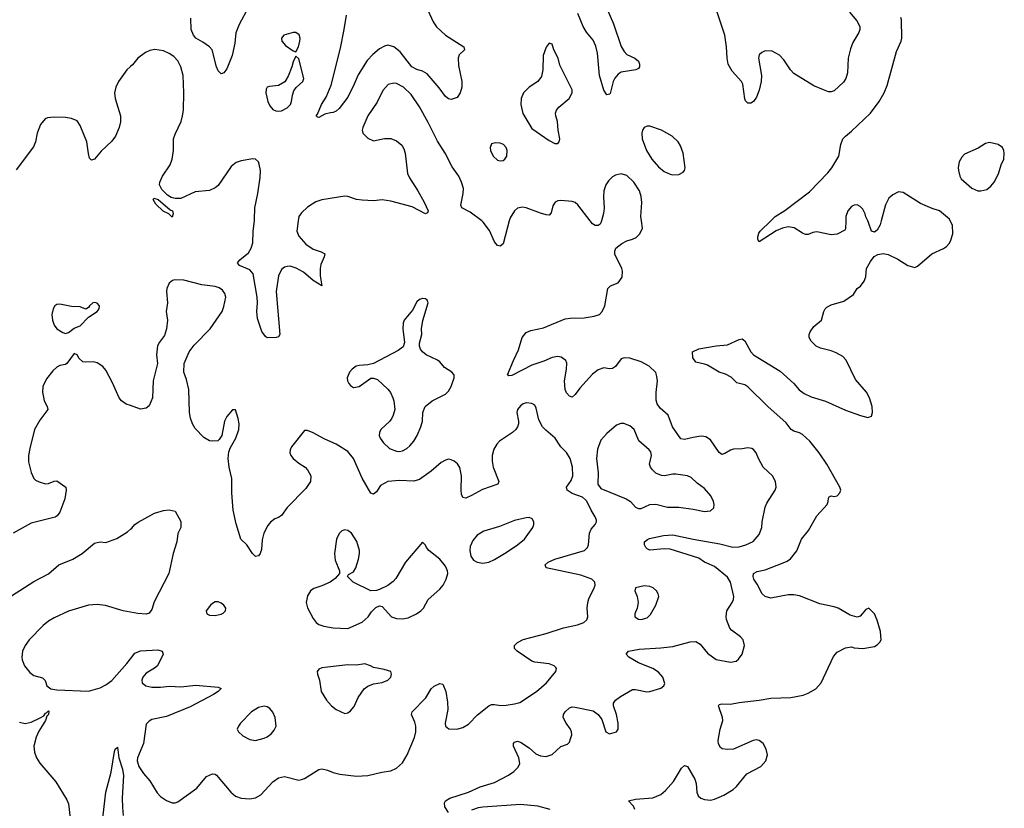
# Model space of a CAD drawing. Header units: inches. Extents: x 1473912 to 1647258, y 640388 to 773423.
# Tile 386 of 420: x 1629231 to 1636072, y 645919 to 651398. Entities that reach past the tile are written whole.
import ezdxf

# ---------------------------------------------------------------- set-up
doc = ezdxf.new("R2010")
doc.units = ezdxf.units.IN
doc.header["$MEASUREMENT"] = 0
for name, color, linetype in [('B6624', 7, 'Continuous'), ('B6625', 7, 'Continuous'), ('B6634', 7, 'Continuous'), ('B6635', 7, 'Continuous')]:
    doc.layers.add(name, color=color, linetype=linetype)

msp = doc.modelspace()

# ---------------------------------------------------------------- linework, layer by layer
at = {"layer": 'B6624', "color": 5, "elevation": 660}
msp.add_lwpolyline([(1629750, 649434.5), (1629738, 649430), (1629716, 649410), (1629710, 649398), (1629690, 649388), (1629650, 649404), (1629590, 649405.2), (1629510, 649422), (1629490, 649419.5), (1629474.8, 649410), (1629464.4, 649390), (1629454.4, 649350), (1629458.4, 649310), (1629470, 649276), (1629490, 649250.8), (1629530, 649226), (1629550, 649218), (1629570, 649224.7), (1629610, 649256), (1629650, 649271.3), (1629708.7, 649331.3), (1629770, 649371), (1629782.7, 649390), (1629785.2, 649410), (1629770, 649429)], close=True, dxfattribs=at)
at = {"layer": 'B6624', "color": 5}
for points, elevation in [([(1630000, 648717.3), (1629970, 648727.8), (1629938.7, 648750), (1629922.5, 648770), (1629875.8, 648875.8), (1629830, 648963.7), (1629809.6, 648989.6), (1629770, 649015.1), (1629741.5, 649021.5), (1629690, 649018), (1629670, 649020.9), (1629644.2, 649044.2), (1629630, 649069), (1629610, 649078), (1629558.8, 649010), (1629550, 649003.7), (1629510, 648995.1), (1629490, 648984.5), (1629460.5, 648959.5), (1629416.3, 648903.7), (1629392.2, 648850), (1629390.4, 648810.4), (1629395.2, 648775.2), (1629402, 648750), (1629422.8, 648710), (1629426, 648690), (1629370, 648615.3), (1629334.8, 648550), (1629300.3, 648419.7), (1629293.1, 648370), (1629293, 648327), (1629311.2, 648251.2), (1629330, 648210.7), (1629339.9, 648199.9), (1629366.6, 648186.6), (1629410, 648173.4), (1629430, 648175.5), (1629470, 648193), (1629490, 648193.4), (1629550.7, 648150.7), (1629554.8, 648130), (1629544.4, 648070), (1629510, 647977.2), (1629490.6, 647950), (1629478.3, 647941.7), (1629310, 647899.7), (1629186, 647830)], 660), ([(1629110, 647353.4), (1629330, 647495.3), (1629430, 647547.2), (1629502, 647610), (1629599.3, 647650), (1629666, 647690), (1629750, 647762), (1629790, 647770.6), (1629830, 647766.8), (1629906.3, 647793.7), (1629978.9, 647841.1), (1630000, 647858)], 660), ([(1630000, 647281.7), (1629950, 647291.5), (1629827.6, 647327.6), (1629770, 647334), (1629710, 647329.8), (1629570, 647288.7), (1629470, 647243.5), (1629430, 647219.8), (1629392.8, 647190), (1629296.9, 647090), (1629267.8, 647050), (1629250.3, 647010), (1629246.5, 646970), (1629247.9, 646950), (1629264, 646910), (1629302.2, 646862.2), (1629330, 646842), (1629390, 646824.9), (1629406.7, 646806.7), (1629420.4, 646770), (1629447.3, 646750), (1629490, 646741.8), (1629710, 646733.2), (1629790, 646756.5), (1629830, 646777.2), (1629870, 646806.5), (1629975, 646925), (1630000, 646958.1)], 660), ([(1629230, 646517.2), (1629270, 646508.3), (1629310, 646517.5), (1629373.4, 646546.6), (1629398, 646562), (1629410, 646581), (1629418, 646582), (1629430, 646596), (1629433.2, 646593.2), (1629430.4, 646570), (1629419.8, 646560.2), (1629410.3, 646530), (1629364.5, 646455.5), (1629346.2, 646413.8), (1629330.1, 646350), (1629333.8, 646310), (1629347.3, 646270), (1629370, 646232), (1629482.1, 646102.1), (1629558.4, 645978.4), (1629569.4, 645949.4), (1629582, 645850)], 640), ([(1629803.4, 645810), (1629828.3, 646030), (1629866.6, 646170), (1629890, 646314), (1629895.3, 646330), (1629910, 646344.7), (1629918.9, 646270), (1629945.6, 646190), (1629953.2, 646146.8), (1629943.7, 645990), (1629944.2, 645924.2), (1629950.2, 645870)], 640)]:
    msp.add_lwpolyline(points, dxfattribs=dict(at, elevation=elevation))
at = {"layer": 'B6625', "color": 5, "elevation": 640}
msp.add_lwpolyline([(1630000, 651072.7), (1629975.6, 651050), (1629916.9, 650970), (1629898.4, 650930), (1629889.2, 650890), (1629893.6, 650850), (1629930.3, 650730), (1629930.4, 650689.6), (1629923, 650650), (1629895.5, 650590), (1629870, 650553.2), (1629796, 650484), (1629750, 650429.3), (1629730, 650421.2), (1629717, 650437), (1629708.1, 650468.1), (1629698, 650550), (1629650, 650663.7), (1629630, 650694.7), (1629591, 650711), (1629550, 650718.9), (1629470, 650721.1), (1629423.4, 650716.6), (1629408.4, 650710), (1629376.5, 650670), (1629352.8, 650610), (1629340.9, 650550), (1629326.2, 650513.8), (1629205.5, 650354.5)], dxfattribs=at)
at = {"layer": 'B6634', "color": 5}
for points, elevation in [([(1631165.9, 650000), (1631155.8, 649930), (1631170, 649894.4), (1631218.2, 649838.2), (1631270, 649803.7), (1631325.8, 649785.8), (1631350.7, 649770.7), (1631347.3, 649750), (1631323.4, 649696.6), (1631318.5, 649670), (1631319.3, 649619.3), (1631330.7, 649550), (1631270, 649586.9), (1631203.3, 649643.3), (1631151.4, 649671.4), (1631110, 649684.8), (1631090, 649684.5), (1631070, 649678.7), (1631050, 649663.1), (1631030, 649619.3), (1631014, 649510), (1631037.3, 649210), (1631030, 649195.3), (1631014, 649190), (1630950, 649189), (1630938, 649198), (1630912.5, 649232.5), (1630882.8, 649322.8), (1630879.1, 649370), (1630883.9, 649430), (1630881.4, 649470), (1630852.5, 649632.5), (1630830, 649661), (1630759.3, 649690), (1630743.7, 649710), (1630759.5, 649730), (1630821.1, 649778.9), (1630840.3, 649810), (1630851.8, 649848.2), (1630852.5, 649930), (1630861.7, 650000)], 640), ([(1632209.5, 645890), (1632186, 645930), (1632182.7, 645957.3), (1632188.7, 645970), (1632219, 645990), (1632350, 646031.9), (1632430, 646067.5), (1632530, 646099.2), (1632627.6, 646150), (1632664.1, 646175.9), (1632694.1, 646205.9), (1632705.1, 646230), (1632699.1, 646270), (1632662, 646350), (1632661.2, 646370), (1632670, 646378.8), (1632690, 646384.9), (1632710, 646379.3), (1632770, 646338.7), (1632817.1, 646297.1), (1632850, 646283.7), (1632890, 646278.7), (1632930, 646294), (1632990, 646348), (1633036.2, 646363.8), (1633050, 646378), (1633059.1, 646400.9), (1633067, 646430), (1633065.1, 646450), (1633058.4, 646470), (1633027, 646510), (1633006.6, 646550), (1633009.5, 646570), (1633020.9, 646590), (1633050, 646616.3), (1633070, 646623), (1633090, 646621.6), (1633216.5, 646596.5), (1633250.4, 646570.4), (1633276.7, 646536.7), (1633302.8, 646450), (1633330, 646437.3), (1633378, 646450), (1633388.7, 646470), (1633389, 646511), (1633378, 646570), (1633356.2, 646630), (1633357.6, 646650), (1633371.6, 646670), (1633404.5, 646695.5), (1633490, 646743.7), (1633510, 646744.2), (1633589.2, 646729.2), (1633610, 646731.5), (1633685.1, 646754.9), (1633706, 646770), (1633714, 646786), (1633700.5, 646830), (1633670, 646865.4), (1633630, 646889.8), (1633529.6, 646930), (1633462.7, 646970), (1633445.2, 646990), (1633462, 647010), (1633534.2, 647025.8), (1633686.6, 647033.4), (1633770, 647042.6), (1633890, 647075.3), (1633930, 647078.4), (1633959.5, 647059.5), (1634010, 646997.3), (1634070, 646953.4), (1634170, 646933.4), (1634210, 646940.7), (1634225.8, 646954.2), (1634251.8, 646990), (1634267, 647050), (1634258, 647090), (1634239.3, 647110), (1634176.6, 647156.6), (1634166, 647170), (1634142.9, 647230), (1634138.7, 647250), (1634144.2, 647290), (1634181.1, 647350), (1634189.7, 647370), (1634191.9, 647390), (1634170.9, 647490), (1634150, 647524.7), (1634059.4, 647599.4), (1633990, 647629.8), (1633950, 647657.2), (1633750, 647719.1), (1633710, 647721.1), (1633610, 647711.8), (1633590, 647720.9), (1633582, 647730), (1633572, 647750), (1633572.3, 647770), (1633592.6, 647787.4), (1633607, 647793), (1633704.7, 647815.3), (1633770, 647819), (1633910, 647788.8), (1634096.1, 647756.1), (1634185.5, 647734.5), (1634230, 647734.9), (1634277.2, 647750), (1634327.8, 647772.2), (1634370, 647821), (1634386.6, 647870), (1634389.5, 647910), (1634409.8, 648010.2), (1634422, 648038), (1634479.5, 648130), (1634487, 648150), (1634482.9, 648190), (1634461.6, 648230), (1634397.4, 648290), (1634363.5, 648350), (1634348.2, 648388.2), (1634330, 648412.7), (1634318.7, 648418.7), (1634290, 648422.9), (1634250, 648416.3), (1634190, 648414.7), (1634170, 648408), (1634130, 648383.6), (1634110, 648378.4), (1634090, 648391.8), (1634030, 648479.7), (1633999.3, 648499.3), (1633970, 648504), (1633950, 648501.7), (1633910, 648496.4), (1633850, 648480.5), (1633825.9, 648485.9), (1633767.8, 648570), (1633736.9, 648650), (1633680.2, 648700.2), (1633660.4, 648730), (1633653.8, 648753.8), (1633652.9, 648807.1), (1633662.2, 648890), (1633659, 648919), (1633650, 648946), (1633605.1, 648990), (1633550, 649021), (1633470, 649047.2), (1633430, 649049.7), (1633410, 649042.4), (1633371.3, 648988.7), (1633350, 648974.7), (1633330, 648973.3), (1633290, 648979.7), (1633250, 648966.6), (1633210, 648934.3), (1633121.8, 648838.2), (1633090, 648794), (1633070, 648776), (1633050, 648782.7), (1633030, 648806), (1633021.3, 648830), (1633016.9, 648890), (1633031.2, 648970), (1633031.5, 649011.5), (1633026, 649030), (1632992.6, 649052.6), (1632970, 649057.4), (1632930, 649051), (1632873.5, 649026.5), (1632790, 648998.8), (1632650, 648926.9), (1632630, 648923.7), (1632621.2, 648930), (1632661.1, 649030), (1632696.6, 649103.4), (1632721.6, 649190), (1632750, 649225.5), (1632782.2, 649237.8), (1632870, 649258), (1633020, 649320), (1633054.9, 649325.1), (1633152.6, 649327.4), (1633222.7, 649337.3), (1633259.6, 649350), (1633278.9, 649370), (1633297.4, 649410), (1633318, 649530), (1633335.3, 649550), (1633390, 649571), (1633416, 649610), (1633419.3, 649650), (1633415.1, 649670), (1633366.6, 649770), (1633366, 649790), (1633373.2, 649810), (1633415.9, 649844.1), (1633450, 649862), (1633490, 649873.4), (1633514.3, 649885.7), (1633540.9, 649910), (1633558, 649950), (1633551.6, 650000)], 640), ([(1632632.4, 650000), (1632590, 649842), (1632570, 649825.2), (1632550, 649829.4), (1632530, 649855.1), (1632494.7, 649934.7), (1632452, 649992), (1632441.5, 650000)], 640), ([(1633273.5, 650000), (1633270, 649988), (1633263.5, 649976.5), (1633250, 649969.2), (1633230, 649969.3), (1633210, 649980.9), (1633195.3, 650000)], 640), ([(1633505.7, 645910), (1633494.7, 645934.7), (1633462, 645970), (1633510, 645983.1), (1633630, 645992.1), (1633685.7, 646014.3), (1633717.8, 646042.2), (1633774.9, 646105.1), (1633830, 646198), (1633850, 646216), (1633870.5, 646210.5), (1633921.6, 646121.6), (1633930.4, 646090.4), (1633934.9, 646030), (1633945.1, 646005.1), (1633963.8, 645990), (1633990, 645979.2), (1634030, 645976), (1634058, 645982), (1634124.2, 646010), (1634188.2, 646050), (1634210.9, 646070), (1634282.6, 646157.4), (1634381.2, 646210), (1634414.5, 646250), (1634426.6, 646290), (1634418.4, 646330), (1634396.9, 646370), (1634370, 646391.1), (1634350, 646393.7), (1634326.8, 646390), (1634190, 646329.6), (1634147, 646327), (1634112.5, 646332.5), (1634100.7, 646340.7), (1634086.2, 646366.2), (1634084.7, 646390), (1634098.3, 646470), (1634116.3, 646530), (1634114.7, 646550), (1634085.6, 646630), (1634090, 646641), (1634110, 646646), (1634170, 646641.5), (1634230, 646654.9), (1634369.6, 646670.4), (1634450, 646684.9), (1634590, 646688.9), (1634674.1, 646705.9), (1634710, 646718), (1634763.7, 646750), (1634800.7, 646790), (1634885.1, 646974.9), (1634910, 647004.9), (1634970, 647033.4), (1635010, 647040.7), (1635030, 647033.4), (1635088.5, 647028.5), (1635170, 647043.8), (1635190, 647054.8), (1635207.5, 647072.5), (1635217, 647090), (1635211.4, 647148.6), (1635190, 647225.2), (1635170, 647269.3), (1635130, 647309.2), (1635110, 647299.3), (1635070, 647253.2), (1635050, 647246.6), (1635001, 647261), (1634919, 647310), (1634890, 647319.7), (1634790, 647339.2), (1634650, 647394.6), (1634610, 647402.2), (1634570, 647401.6), (1634450, 647378.5), (1634410, 647389.7), (1634390, 647409.5), (1634356.2, 647476.2), (1634331.1, 647510), (1634326.2, 647530), (1634330, 647550.3), (1634355, 647565), (1634410, 647575.2), (1634536.5, 647623.5), (1634564.4, 647635.6), (1634587.4, 647652.6), (1634631.6, 647708.4), (1634664.2, 647790), (1634712, 647850), (1634769.6, 647950), (1634842, 648030), (1634849, 648050), (1634850, 648074), (1634856.4, 648083.6), (1634870, 648090.8), (1634890, 648086), (1634910, 648091), (1634929, 648110), (1634936, 648130), (1634929.3, 648150), (1634839.8, 648310), (1634785.8, 648390), (1634722, 648470), (1634670, 648515.3), (1634650, 648527.4), (1634610, 648538.5), (1634590.7, 648550.7), (1634557.3, 648597.3), (1634430, 648711.4), (1634290, 648848.3), (1634270, 648860.5), (1634214.5, 648874.5), (1634174.7, 648914.7), (1634134.7, 648934.7), (1634090, 648949.7), (1634010, 648997.6), (1633990, 649006), (1633930, 649018), (1633908, 649050), (1633906, 649090), (1633949.6, 649110.4), (1634070, 649131.6), (1634150, 649139.5), (1634230, 649177.3), (1634250, 649181), (1634270, 649166), (1634310, 649090.8), (1634330.6, 649070), (1634515.4, 648955.4), (1634610, 648870.4), (1634646.6, 648826.6), (1634681, 648801), (1634730, 648776.9), (1634830, 648747.1), (1634970, 648686), (1635072.5, 648647.5), (1635124.8, 648635.2), (1635150, 648642.8), (1635155.6, 648670), (1635155.1, 648710), (1635136.3, 648770), (1635114.3, 648810), (1635038.8, 648898.8), (1634973.4, 649033.4), (1634950, 649057.4), (1634904, 649084), (1634870, 649096.9), (1634795.1, 649115.1), (1634765.2, 649130), (1634730, 649164), (1634717.2, 649190), (1634717.2, 649210), (1634724, 649230), (1634750, 649266), (1634802, 649310), (1634819.3, 649370), (1634828.7, 649390), (1634839.7, 649400.3), (1634870, 649417.3), (1634956.9, 649443.1), (1635024, 649490), (1635049.5, 649530.5), (1635072.1, 649547.9), (1635099.3, 649580.7), (1635109.2, 649610.8), (1635116, 649670), (1635141.6, 649718.4), (1635167, 649753), (1635193.8, 649766.2), (1635230, 649773.4), (1635266.2, 649766.2), (1635333.4, 649733.4), (1635402, 649690), (1635450, 649676), (1635470, 649684.7), (1635569.5, 649770.5), (1635650, 649808.2), (1635670, 649822.4), (1635690, 649843), (1635699.6, 649860.4), (1635713.7, 649910), (1635711.5, 649970), (1635697.1, 650000)], 620), ([(1634970.6, 650000), (1634970, 649946), (1634964.7, 649935.3), (1634910, 649909), (1634870, 649902.7), (1634770, 649924), (1634741.4, 649918.6), (1634710, 649905.2), (1634690, 649906), (1634670, 649914), (1634611.7, 649951.7), (1634570, 649958), (1634532, 649950), (1634488.1, 649931.9), (1634370, 649855.3), (1634359, 649870), (1634359, 649890), (1634365.6, 649914.4), (1634375.3, 649930), (1634449.2, 650000)], 620), ([(1635217.1, 650000), (1635210, 649974), (1635190, 649935.3), (1635170, 649922), (1635148.7, 649930), (1635128.7, 649990), (1635123.8, 650000)], 620), ([(1630000, 646958.1), (1630030, 646998), (1630070, 647012.4), (1630190, 647020.5), (1630221, 647010), (1630226.8, 646990), (1630187.3, 646910), (1630167.2, 646892.8), (1630110, 646858), (1630086, 646830), (1630078.7, 646810), (1630082.4, 646790), (1630107.3, 646770), (1630150, 646761.7), (1630210, 646761.1), (1630272.1, 646767.9), (1630350, 646764), (1630453.6, 646773.6), (1630610, 646760.7), (1630630.7, 646750.7), (1630610.7, 646730), (1630577.3, 646710), (1630415.9, 646624.1), (1630250, 646557.2), (1630150, 646536), (1630130, 646525.6), (1630110, 646504), (1630091.8, 646370), (1630048.4, 646270), (1630047.6, 646250), (1630058.6, 646210), (1630090, 646160.3), (1630134, 646110), (1630186.4, 646026.4), (1630210, 646000.7), (1630250, 645974), (1630290, 645957.3), (1630310, 645956.3), (1630330, 645964.9), (1630461.1, 646058.9), (1630530, 646140.5), (1630570, 646159.1), (1630590, 646156.3), (1630597.3, 646150), (1630697.6, 646030), (1630730, 646004.2), (1630770.2, 645990.2), (1630830, 645985), (1630870, 645992.8), (1630906.6, 646013.4), (1630990, 646103.8), (1631030, 646130.4), (1631070, 646140.5), (1631170, 646114.8), (1631190, 646118.8), (1631210, 646126), (1631310, 646187.7), (1631330, 646194), (1631370, 646184.9), (1631410, 646167.7), (1631455.2, 646155.2), (1631570, 646143), (1631650, 646146), (1631748, 646170), (1631810, 646179.5), (1631850, 646198.7), (1631890, 646235.3), (1631924.1, 646290), (1631973.6, 646410), (1631982.8, 646450), (1631982.7, 646490), (1631977.6, 646517.6), (1631952.7, 646570), (1631957.2, 646590), (1632053, 646687), (1632089.6, 646750), (1632110, 646767.7), (1632150, 646786), (1632170, 646782), (1632192.4, 646730), (1632203.4, 646656.6), (1632204.7, 646604.7), (1632187.2, 646510), (1632190.4, 646490.4), (1632212.3, 646472.3), (1632268.3, 646468.3), (1632310, 646479.5), (1632350, 646504.2), (1632410.8, 646569.2), (1632490, 646631.5), (1632510, 646639.6), (1632530, 646640.3), (1632572.9, 646632.9), (1632610, 646634.7), (1632670, 646644.2), (1632705.2, 646654.8), (1632822.4, 646730), (1632891.2, 646790), (1632956, 646870), (1632961.2, 646890), (1632956.6, 646896.6), (1632944, 646910), (1632910, 646923.6), (1632810, 646934), (1632790, 646941.1), (1632687, 647010), (1632669.5, 647030), (1632669.6, 647050), (1632690, 647071.7), (1632730, 647092.6), (1632890, 647134), (1633010, 647173), (1633106.1, 647193.9), (1633150, 647210.3), (1633171.2, 647228.8), (1633177.7, 647250), (1633174.6, 647310), (1633177.6, 647350), (1633184.8, 647375.2), (1633222, 647450), (1633228.4, 647470), (1633226.3, 647490), (1633205.6, 647510), (1633130, 647537.8), (1632888, 647590), (1632881.2, 647610), (1632902.7, 647630), (1632949.2, 647650), (1633156.2, 647710), (1633176.2, 647730), (1633182.9, 647750), (1633190, 647831), (1633202.2, 647857.8), (1633230, 647891), (1633238.4, 647910), (1633238, 647922), (1633230, 647945.2), (1633200.7, 647990), (1633172.3, 648052.3), (1633163.2, 648063.2), (1633140.9, 648080.9), (1633070, 648107.3), (1633035.1, 648130), (1633029.5, 648150), (1633062.7, 648197.3), (1633074, 648230), (1633072.3, 648290), (1633056.2, 648350), (1633030, 648391.1), (1632989.9, 648429.9), (1632951, 648491), (1632885.7, 648545.7), (1632863.5, 648570), (1632839.1, 648619.1), (1632819.6, 648699.6), (1632810, 648719), (1632790, 648732.7), (1632750, 648736), (1632730, 648729.3), (1632710, 648715.1), (1632690.5, 648690), (1632684.4, 648670), (1632697.3, 648610), (1632697.3, 648590), (1632690.7, 648570), (1632677.1, 648550), (1632654.9, 648530), (1632565.7, 648470), (1632546.3, 648450), (1632525.4, 648414.6), (1632514, 648370), (1632514, 648330), (1632521.3, 648290), (1632560.4, 648190), (1632553.4, 648170), (1632446, 648134), (1632370, 648091.5), (1632330, 648074.5), (1632310, 648079.3), (1632301.3, 648101.3), (1632298, 648130), (1632300.7, 648230), (1632290, 648287), (1632272.7, 648312.7), (1632250, 648331.1), (1632230, 648341.1), (1632210, 648344), (1632190, 648338.9), (1632159.2, 648320.8), (1632090, 648262.4), (1632010, 648203.7), (1631970, 648192.7), (1631870, 648196), (1631790, 648189.2), (1631738.5, 648161.5), (1631710, 648119), (1631690, 648102), (1631670, 648109), (1631610, 648212.3), (1631550.9, 648350), (1631510, 648398), (1631430, 648448.2), (1631350, 648484.4), (1631270, 648528), (1631230, 648543.7), (1631210, 648544), (1631120.3, 648430), (1631110.3, 648410), (1631108.2, 648390), (1631114.3, 648370), (1631130, 648348.7), (1631170, 648317), (1631214, 648290), (1631230.8, 648270), (1631254, 648230), (1631250.7, 648190), (1631219.9, 648140.1), (1631090, 648009), (1631050, 647954), (1631030, 647939), (1631004.7, 647930), (1630973.7, 647906.3), (1630955.9, 647884.1), (1630928, 647830), (1630916.7, 647783.3), (1630910, 647718), (1630901.6, 647690), (1630890, 647672.7), (1630870, 647669.4), (1630849.6, 647690), (1630810, 647749), (1630768.3, 647788.3), (1630735.2, 647895.2), (1630713.7, 647990), (1630703.9, 648110), (1630706, 648210), (1630686.9, 648290), (1630680.5, 648350), (1630685.1, 648394.9), (1630694.5, 648425.5), (1630733.3, 648490), (1630754, 648550), (1630755.8, 648590), (1630750, 648628), (1630730, 648688), (1630710, 648688), (1630670, 648642), (1630654.8, 648610), (1630636, 648510), (1630618, 648482), (1630606.8, 648473.2), (1630570, 648469.2), (1630550, 648472.3), (1630510, 648495.6), (1630450, 648558.3), (1630432.3, 648590), (1630418.3, 648630), (1630411.2, 648670), (1630405.7, 648830), (1630390, 648899), (1630371.6, 648950), (1630372.7, 649010), (1630409.3, 649090), (1630443.5, 649136.5), (1630553.3, 649250), (1630636.9, 649370), (1630650, 649404.7), (1630662.4, 649470), (1630656.2, 649496.2), (1630639.5, 649519.5), (1630615.9, 649535.9), (1630590, 649545.1), (1630495.5, 649555.5), (1630372.4, 649587.6), (1630308.7, 649591.3), (1630293.7, 649586.3), (1630270, 649568.7), (1630253, 649530), (1630250.5, 649510), (1630258.4, 649430), (1630248.2, 649370), (1630258.4, 649310), (1630250.6, 649250), (1630236.4, 649203.6), (1630201.7, 649158.3), (1630187.6, 649132.4), (1630180.3, 649070), (1630188.4, 649010), (1630159.3, 648890), (1630153, 648770), (1630130, 648715.3), (1630110, 648699), (1630070, 648692.7), (1630000, 648717.3)], 660), ([(1630000, 647858), (1630010, 647866), (1630030, 647891), (1630052.9, 647907.1), (1630168, 647970), (1630230, 647987.3), (1630270, 647993.4), (1630310, 647984.7), (1630351.1, 647911.1), (1630351, 647870), (1630330.6, 647829.4), (1630323, 647770), (1630296.3, 647690), (1630267.3, 647550), (1630166.1, 647353.9), (1630150, 647301.2), (1630130, 647274.5), (1630110, 647267.3), (1630051.7, 647271.7), (1630000, 647281.7)], 660), ([(1632916.2, 645910), (1632830, 645933.2), (1632710, 645944.7), (1632450, 645927.6), (1632417.2, 645922.8), (1632370, 645905.4)], 640)]:
    msp.add_lwpolyline(points, dxfattribs=dict(at, elevation=elevation))
for points, elevation in [([(1632030, 649460.9), (1632010, 649454), (1631990, 649437.2), (1631959.5, 649380.5), (1631902.4, 649310), (1631894.9, 649290), (1631893, 649250), (1631904.5, 649155.5), (1631894.9, 649125.1), (1631861.1, 649098.9), (1631690, 649009.3), (1631650, 648999.6), (1631590, 648996.3), (1631569.1, 648990.9), (1631540.5, 648970), (1631522.4, 648950), (1631506.4, 648910), (1631508, 648890), (1631518.8, 648870), (1631530, 648856), (1631550, 648842.8), (1631590, 648850.8), (1631670, 648906.8), (1631690, 648906.8), (1631718, 648898), (1631790, 648830.7), (1631807.1, 648807.1), (1631823.8, 648770), (1631830.4, 648750), (1631837.1, 648690), (1631826, 648650), (1631815.5, 648630), (1631801.6, 648610), (1631740.3, 648550), (1631730.4, 648530), (1631728.7, 648510), (1631735.8, 648490), (1631757.8, 648457.8), (1631800, 648420), (1631850, 648400.3), (1631870, 648398.7), (1631890, 648403.1), (1631920.9, 648419.1), (1631942, 648438), (1631969.7, 648470), (1631992.6, 648510), (1632018, 648570), (1632029.3, 648609.3), (1632032.3, 648670), (1632049.3, 648710), (1632096, 648750), (1632190, 648796.4), (1632210, 648818), (1632229.6, 648850), (1632249.4, 648910), (1632249.2, 648930), (1632233.2, 648950), (1632182.4, 648982.4), (1632150, 649021.2), (1632133.4, 649033.4), (1632055.3, 649070), (1632028.7, 649090), (1632015.3, 649110), (1632009.1, 649129.1), (1632009, 649150), (1632024, 649210), (1632022.7, 649250), (1632031.9, 649308.1), (1632068.7, 649430), (1632062, 649450), (1632050, 649459)], 660), ([(1633427.9, 648592.1), (1633408, 648592), (1633378.8, 648581.2), (1633310, 648523.7), (1633270, 648478), (1633245.9, 648414.1), (1633238.4, 648350), (1633250.3, 648250), (1633248, 648170), (1633270, 648140.7), (1633444, 648070), (1633474, 648050), (1633510.5, 648010.5), (1633530, 648002), (1633550, 648002), (1633610, 648030.4), (1633650, 648032.7), (1633732.3, 648012.3), (1633810, 648012.4), (1633910, 647998.4), (1633990, 647981.3), (1634030, 647986), (1634053.4, 648006.6), (1634056, 648030), (1634052.3, 648050), (1634032.3, 648090), (1633990, 648140.9), (1633938.3, 648178.3), (1633896.6, 648216.6), (1633870, 648229.4), (1633790, 648239.5), (1633770, 648240.7), (1633710.4, 648229.6), (1633690, 648231.5), (1633650, 648247.8), (1633627.3, 648270), (1633613, 648290), (1633608, 648310), (1633621.5, 648370), (1633615.2, 648395.2), (1633605.6, 648410), (1633532, 648472), (1633499.6, 648550), (1633470, 648577)], 660), ([(1632770, 647938.4), (1632750, 647937.6), (1632670, 647918), (1632563.9, 647876.1), (1632455.8, 647844.2), (1632410, 647817), (1632380.4, 647779.6), (1632362, 647738), (1632357.6, 647710), (1632365, 647670), (1632384, 647644), (1632410, 647630.3), (1632450, 647623.1), (1632490, 647629.1), (1632530, 647647.8), (1632610, 647696), (1632689.5, 647750), (1632738, 647790), (1632796, 647870), (1632802.7, 647890), (1632802.7, 647910), (1632792.7, 647930)], 680), ([(1631490, 647854.5), (1631470, 647846.6), (1631450, 647829.2), (1631432.4, 647790), (1631417.6, 647690), (1631422.9, 647642.9), (1631452, 647570), (1631454, 647550), (1631423.8, 647516.2), (1631388.9, 647491.1), (1631330, 647464.2), (1631274.4, 647445.6), (1631250.4, 647429.6), (1631230, 647395.3), (1631222, 647350), (1631231.7, 647311.7), (1631270, 647237.3), (1631290.3, 647210.3), (1631310, 647196.4), (1631345.1, 647185.1), (1631410, 647173.1), (1631510, 647168.5), (1631610, 647213.4), (1631653.2, 647250), (1631676, 647284), (1631705.6, 647314.4), (1631730, 647324.7), (1631750, 647322), (1631814.8, 647250), (1631850, 647237), (1631890, 647234.6), (1631930, 647242.8), (1631987.6, 647270), (1632017.6, 647290), (1632035.6, 647310), (1632069.5, 647370), (1632150, 647441.6), (1632173, 647470), (1632194.7, 647510), (1632205.1, 647550), (1632202.6, 647570), (1632190, 647602), (1632150, 647649.6), (1632072.7, 647710), (1632057.2, 647730), (1632050, 647748), (1632030, 647768), (1631911.7, 647628.3), (1631844.7, 647515.3), (1631825.7, 647494.3), (1631790, 647467.6), (1631730, 647438.4), (1631710, 647431.8), (1631670, 647429.3), (1631548.7, 647490), (1631508, 647530), (1631516.4, 647543.6), (1631550, 647561), (1631566.6, 647590), (1631586, 647650), (1631592.4, 647690), (1631591.1, 647710), (1631573, 647773), (1631537, 647830), (1631510, 647849.5)], 680), ([(1633570, 647464.2), (1633510, 647451.8), (1633504.9, 647430), (1633522, 647390), (1633528.2, 647350), (1633521.6, 647310), (1633506, 647270), (1633504.9, 647250), (1633530, 647233), (1633550, 647230.4), (1633590, 647243.1), (1633614.1, 647265.9), (1633650, 647330.8), (1633671.6, 647390), (1633667.3, 647410), (1633656.2, 647430), (1633631.8, 647450), (1633610, 647459.7)], 660), ([(1630610, 647352.7), (1630590, 647352.7), (1630570, 647341.2), (1630556, 647330), (1630526, 647290), (1630532, 647270), (1630550, 647261), (1630590, 647258.8), (1630630, 647267.3), (1630645.6, 647274.4), (1630662, 647290), (1630664, 647310), (1630649, 647330), (1630630, 647345.2)], 680), ([(1631630, 646922), (1631570, 646914), (1631510, 646916.2), (1631370, 646900.5), (1631330, 646894.3), (1631310, 646886), (1631298, 646870), (1631299.3, 646850), (1631314.4, 646810), (1631326.7, 646730), (1631362.4, 646670), (1631396.3, 646630), (1631430, 646604.4), (1631490, 646578.8), (1631510, 646582.8), (1631530, 646597.3), (1631553.9, 646626.1), (1631581.6, 646690), (1631623.6, 646750), (1631650, 646767.2), (1631690, 646783.1), (1631750, 646792.7), (1631790, 646808.2), (1631809.3, 646830), (1631813.2, 646850), (1631809, 646869), (1631764.1, 646884.1), (1631690, 646898), (1631668.7, 646910)], 680), ([(1630930, 646628.3), (1630890, 646620.4), (1630841.3, 646590), (1630766, 646510), (1630750.6, 646490), (1630742.8, 646470), (1630750.8, 646450), (1630782.3, 646422.3), (1630830, 646398), (1630870, 646390.5), (1630930, 646405.5), (1630950, 646415.5), (1630980.1, 646439.9), (1630998.9, 646461.1), (1631011.8, 646490), (1631006, 646550), (1630990, 646586), (1630970, 646611.5), (1630950, 646624.7)], 680)]:
    msp.add_lwpolyline(points, close=True, dxfattribs=dict(at, elevation=elevation))
at = {"layer": 'B6635', "color": 5}
for points, elevation in [([(1630822.3, 651490), (1630755, 651365), (1630733.1, 651306.9), (1630725, 651235), (1630707, 651150), (1630670, 651057.2), (1630650, 651029.3), (1630630, 651022.7), (1630610, 651044), (1630598, 651070), (1630569.2, 651190), (1630549.6, 651209.6), (1630502.8, 651242.8), (1630454.5, 651270), (1630438, 651290), (1630421.6, 651330), (1630420.4, 651410)], 620), ([(1632054.4, 651490), (1632102.9, 651382.9), (1632128, 651348), (1632188.7, 651291.3), (1632316, 651210), (1632321, 651190), (1632285.1, 651154.9), (1632278.4, 651130), (1632279.9, 651079.9), (1632302, 650970), (1632304, 650930), (1632291, 650890), (1632270, 650858), (1632230, 650844), (1632210, 650849.2), (1632190, 650864), (1632144.9, 650924.9), (1632061.1, 651021.1), (1632030, 651041.1), (1631990, 651051.8), (1631956, 651070), (1631875, 651175), (1631830, 651209.8), (1631790, 651220.3), (1631765.2, 651214.8), (1631730, 651194.8), (1631683.5, 651156.5), (1631644.5, 651115.5), (1631583.8, 651016.2), (1631555.9, 650950), (1631510, 650859.6), (1631450, 650780.9), (1631430, 650762.7), (1631410, 650753.2), (1631390, 650752.3), (1631350, 650740.9), (1631310, 650719), (1631301.2, 650721.2), (1631290, 650730.8), (1631299.1, 650740.9), (1631328.8, 650810), (1631361, 650859), (1631396, 650944), (1631460, 651200), (1631486.5, 651330), (1631500.7, 651430)], 620), ([(1633310, 651476.3), (1633357.6, 651370), (1633411, 651211), (1633430, 651177.1), (1633450, 651156.4), (1633506, 651130), (1633530, 651110.8), (1633537.3, 651090), (1633537.3, 651070), (1633530, 651059), (1633512, 651050), (1633422.9, 651037.1), (1633410, 651033.6), (1633390, 651018.7), (1633367, 650993), (1633355.2, 650970), (1633333.5, 650886.5), (1633330, 650880.7), (1633310, 650876.2), (1633289.1, 650909.1), (1633260.4, 651010), (1633244.9, 651164.9), (1633233.4, 651213.4), (1633215, 651255), (1633170, 651311.3), (1633145.6, 651350), (1633110, 651440.9)], 620), ([(1634995.8, 651450), (1635047.2, 651390), (1635068.5, 651350), (1635068.5, 651330), (1635061.3, 651310), (1635019.6, 651240.4), (1635004.2, 651195.8), (1634987.6, 651130), (1634981.7, 651030), (1634970.3, 650990), (1634955.9, 650964.1), (1634890, 650903.7), (1634870, 650897), (1634850, 650898), (1634815.3, 650910), (1634750, 650938), (1634610, 651024), (1634586.9, 651050), (1634540.1, 651120.1), (1634510, 651152.7), (1634460.2, 651180.2), (1634410, 651180.9), (1634388.6, 651171.4), (1634370, 651153.2), (1634363.8, 651130), (1634384.9, 651010), (1634383.6, 650970), (1634370, 650909.2), (1634350, 650859), (1634330, 650829.2), (1634310, 650817.2), (1634290, 650819), (1634275.1, 650835.1), (1634270, 650848), (1634254.5, 650950), (1634247, 650970), (1634180.9, 651040.9), (1634154.8, 651090), (1634146.2, 651130), (1634142.8, 651210), (1634130.8, 651290), (1634076.5, 651450)], 620), ([(1634449.2, 650000), (1634480.9, 650030), (1634546.8, 650073.2), (1634717.9, 650202.1), (1634846.6, 650333.4), (1634874.7, 650370), (1634922.6, 650450), (1634935.4, 650530), (1634951.3, 650570), (1634968, 650590), (1635010, 650624), (1635142, 650750), (1635203.5, 650830), (1635238.2, 650890), (1635259, 650941), (1635323.5, 651176.5), (1635356.8, 651250), (1635361.5, 651270), (1635357.1, 651397.1), (1635354, 651414)], 620), ([(1630861.7, 650000), (1630863, 650010), (1630864.2, 650090), (1630886, 650190), (1630902.9, 650302.9), (1630903.5, 650350), (1630895.6, 650395.6), (1630889.5, 650410), (1630870, 650429.5), (1630851.3, 650431.3), (1630770, 650418.7), (1630734.3, 650405.7), (1630701.3, 650378.7), (1630610, 650247), (1630590, 650229.6), (1630548.8, 650211.2), (1630450, 650202), (1630350, 650155.3), (1630310, 650156.1), (1630283.4, 650163.4), (1630259, 650179), (1630219.3, 650219.3), (1630203.1, 650250), (1630204.5, 650270), (1630223.5, 650310), (1630275.4, 650390), (1630290.9, 650429.1), (1630299.1, 650490), (1630299.8, 650570), (1630310, 650602), (1630352.1, 650690), (1630363.1, 650730), (1630368.5, 650770), (1630371, 650891), (1630366, 651010), (1630351.1, 651070), (1630342, 651090), (1630330, 651111.8), (1630301.8, 651141.8), (1630270, 651164.4), (1630230, 651182), (1630170, 651191.7), (1630135.8, 651184.2), (1630104.4, 651170), (1630052.2, 651130), (1630014.2, 651085.8), (1630000, 651072.7)], 640), ([(1632441.5, 650000), (1632361.2, 650061.2), (1632303.6, 650090), (1632296.4, 650110), (1632311.9, 650190), (1632313.7, 650226.3), (1632301.6, 650270), (1632281.2, 650310), (1632235.5, 650375.5), (1632188, 650470), (1632134.5, 650554.5), (1632070, 650685.1), (1632010, 650793.6), (1631950, 650878.7), (1631897, 650930), (1631850, 650955.6), (1631830, 650958.4), (1631792.3, 650947.7), (1631754.7, 650905.3), (1631713.7, 650826.3), (1631650.4, 650730), (1631614.9, 650650), (1631610.5, 650630), (1631615.5, 650610), (1631650, 650575.5), (1631690, 650555.5), (1631766.7, 650573.3), (1631810, 650573.7), (1631850, 650557.1), (1631886.1, 650526.1), (1631900.6, 650500.6), (1631910.2, 650470.2), (1631924.7, 650330), (1631939, 650299), (1631998.2, 650210), (1632042.4, 650130), (1632068, 650070), (1632064, 650056), (1632050, 650049.7), (1631959, 650099), (1631810, 650138), (1631750, 650145.7), (1631690, 650138.9), (1631610, 650143.9), (1631570, 650149.8), (1631510.8, 650170.8), (1631490, 650172.1), (1631330, 650147.4), (1631288.3, 650131.7), (1631230, 650095.8), (1631190, 650057.4), (1631170.3, 650030), (1631165.9, 650000)], 640), ([(1633551.6, 650000), (1633547.8, 650030), (1633552.7, 650127.3), (1633549, 650170), (1633536.8, 650210), (1633499.3, 650270), (1633450, 650316.2), (1633410, 650327), (1633370, 650317.4), (1633350, 650305.6), (1633321.5, 650278.5), (1633303.5, 650250), (1633290.2, 650209.8), (1633286.6, 650166.6), (1633291.5, 650088.5), (1633288.5, 650051.5), (1633273.5, 650000)], 640), ([(1635697.1, 650000), (1635691.6, 650011.6), (1635622, 650070), (1635570, 650086.6), (1635490, 650122), (1635370, 650198), (1635338, 650202), (1635297.5, 650182.5), (1635270, 650157.2), (1635247.9, 650112.1), (1635217.1, 650000)], 620), ([(1633195.3, 650000), (1633110, 650111.5), (1633090, 650128), (1633070, 650135.8), (1632990, 650142.4), (1632970, 650139.6), (1632950.8, 650130), (1632935.1, 650104.9), (1632923, 650057), (1632910, 650041.2), (1632890, 650042), (1632850, 650053.3), (1632750, 650091.1), (1632725.1, 650094.9), (1632690, 650088.3), (1632668.9, 650071.1), (1632638.2, 650021.8), (1632632.4, 650000)], 640), ([(1635123.8, 650000), (1635109.4, 650029.4), (1635106.6, 650050), (1635090, 650081.2), (1635070, 650100.9), (1635050, 650111.6), (1635030, 650109.4), (1635010, 650099.3), (1634984, 650070), (1634971, 650030), (1634970.6, 650000)], 620)]:
    msp.add_lwpolyline(points, dxfattribs=dict(at, elevation=elevation))
for points, elevation in [([(1631130, 651309), (1631066, 651290), (1631051, 651270), (1631051.3, 651250), (1631078, 651218), (1631130, 651182), (1631150, 651174), (1631169.1, 651210.9), (1631177.2, 651250), (1631179, 651270), (1631173.6, 651293.6), (1631150, 651308.7)], 640), ([(1632910, 651235.3), (1632890, 651208), (1632867.7, 651150), (1632866.7, 651050), (1632855.8, 651004.2), (1632830.4, 650970), (1632770, 650928.4), (1632732.6, 650890), (1632715, 650850), (1632713, 650810), (1632727.1, 650747.1), (1632790, 650642.4), (1632910, 650559.1), (1632950, 650539.1), (1632970, 650538.8), (1632979.3, 650550), (1632982.9, 650570), (1632972.4, 650630), (1632968.2, 650690), (1632955.4, 650730), (1632954, 650750), (1632961.3, 650770), (1632977.6, 650790), (1633049.5, 650850), (1633069.5, 650890), (1633069.6, 650910), (1632983.3, 651083.3), (1632971.5, 651131.5), (1632942.7, 651190), (1632930, 651228)], 640), ([(1631150, 651146), (1631130, 651106), (1631121, 651070), (1631095.2, 651004.8), (1631072.7, 650967.3), (1631030, 650940.9), (1630966.4, 650933.6), (1630951.3, 650928.7), (1630943.6, 650916.4), (1630941, 650890), (1630955.5, 650830), (1630970, 650798.8), (1630990, 650774), (1631010, 650764.9), (1631030, 650762), (1631050, 650765.5), (1631090, 650784.9), (1631112.3, 650810), (1631119.5, 650830), (1631125.6, 650874.4), (1631136.6, 650903.4), (1631152, 650928), (1631197.2, 650970), (1631205.2, 650990), (1631170, 651126)], 640), ([(1633590, 650659.6), (1633570.3, 650649.7), (1633558.4, 650630), (1633553.7, 650610), (1633556.9, 650570), (1633586.7, 650490), (1633622.8, 650430), (1633670, 650375.3), (1633710, 650343.6), (1633750, 650324), (1633770, 650319.6), (1633810, 650323.1), (1633841, 650339), (1633849.7, 650350.3), (1633855.1, 650370), (1633841.5, 650470), (1633822.4, 650522.4), (1633806.6, 650550), (1633764.2, 650590), (1633690, 650630.8), (1633610, 650658)], 640), ([(1632536.3, 650543.7), (1632510, 650534.7), (1632500.8, 650510), (1632502.9, 650490), (1632521.2, 650450), (1632550, 650423.2), (1632570, 650417.8), (1632590, 650421.1), (1632602.9, 650430), (1632615.8, 650450), (1632618.3, 650490), (1632611.1, 650510), (1632591.5, 650530), (1632570, 650540.4)], 640), ([(1635970, 650544.4), (1635942.2, 650537.8), (1635890, 650505.6), (1635795.8, 650464.2), (1635776.5, 650443.5), (1635758.4, 650410), (1635752.3, 650372.3), (1635754, 650350), (1635763, 650310), (1635772.3, 650292.3), (1635847, 650227), (1635888.7, 650208.7), (1635910, 650208.4), (1635950, 650219.5), (1635978.2, 650241.8), (1636003, 650270), (1636032.6, 650327.4), (1636050.8, 650389.2), (1636068.2, 650430), (1636072.4, 650470), (1636069.7, 650490), (1636058.7, 650510), (1636030, 650531)], 620), ([(1630290, 650026), (1630266, 650050), (1630228.9, 650068.9), (1630176.4, 650116.4), (1630158, 650150), (1630162, 650158), (1630194, 650150), (1630276.3, 650076.3), (1630293.4, 650070), (1630298, 650050)], 640)]:
    msp.add_lwpolyline(points, close=True, dxfattribs=dict(at, elevation=elevation))

doc.saveas('drawing.dxf')
